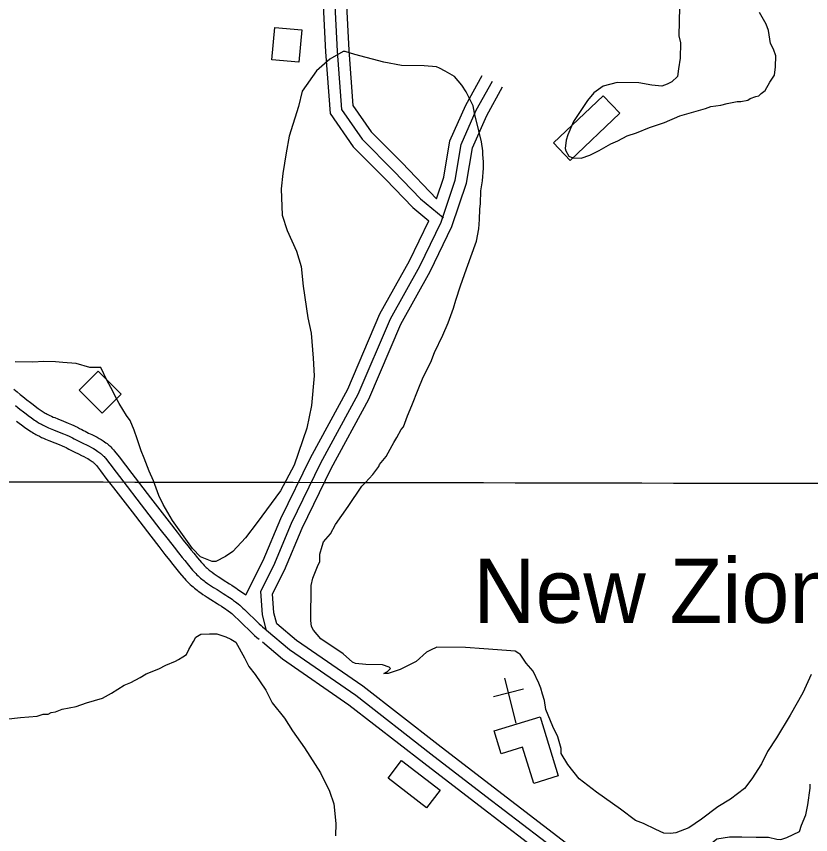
# Model space of a CAD drawing. Extents: x 3192986 to 3230865, y 867483 to 892886.
# Drawn here: x 3213884 to 3214907, y 884557 to 885611 of the extents above; entities that cross this region are included whole.
import ezdxf

# ---------------------------------------------------------------- set-up
doc = ezdxf.new("R2010")
doc.units = 0
for name, color, linetype in [('V-BLDG-OTLN', 7, 'Continuous'), ('V-GRID-MAJR', 7, 'Continuous'), ('V-ROAD-CNTR', 7, 'Continuous'), ('V-SITE-OTLN', 7, 'Continuous'), ('V-SITE-OTLN-IDEN', 7, 'Continuous'), ('V-SITE-VEGE', 7, 'Continuous'), ('V-TOPO-SHOR', 7, 'Continuous')]:
    doc.layers.add(name, color=color, linetype=linetype)

msp = doc.modelspace()

# ---------------------------------------------------------------- linework, layer by layer
at = {"layer": 'V-BLDG-OTLN'}
for points in [[(3214213.3, 885555.2), (3214217.1, 885596.9), (3214251.7, 885593.7), (3214247.9, 885552.1)], [(3214597.5, 885425.5), (3214576.1, 885447.9), (3214640, 885508.8), (3214661.4, 885486.4)], [(3213994.5, 885099.6), (3213965, 885129.2), (3213989.6, 885153.7), (3214019.1, 885124)], [(3214558.6, 884708.5), (3214582, 884632.3), (3214550.5, 884622.6), (3214536.2, 884669.3), (3214508.6, 884660.8), (3214499.5, 884690.3)], [(3214412.5, 884591.3), (3214362.9, 884629.5), (3214380.2, 884651.9), (3214429.8, 884613.8)]]:
    msp.add_lwpolyline(points, close=True, dxfattribs=at)
at = {"layer": 'V-GRID-MAJR'}
msp.add_spline([(3197214.9, 885046.1), (3202441, 885034.4), (3207667.2, 885023.3), (3212893.3, 885013.1), (3218119.5, 885003.6), (3223345.6, 884994.8), (3228571.8, 884986.9)], degree=3, dxfattribs=at)
at = {"layer": 'V-ROAD-CNTR'}
for points in [[(3214013.4, 886239.6), (3214114.3, 886187.2), (3214287.6, 885943.8), (3214307.3, 885854.9), (3214315, 885739.3), (3214308.7, 885633.8), (3214312.3, 885567.4), (3214317.6, 885496.1), (3214340.9, 885462.3), (3214381.1, 885422.2), (3214425.3, 885376)], [(3214006.5, 886226.3), (3214104.2, 886175.5), (3214273.6, 885937.6), (3214292.4, 885852.8), (3214300, 885739.2), (3214293.7, 885633.8), (3214297.3, 885566.4), (3214303, 885490.9), (3214329.3, 885452.7), (3214370.4, 885411.7), (3214404.8, 885375.7), (3214433.8, 885351.8), (3214433.4, 885350.9)], [(3213999.6, 886213), (3214094.1, 886163.9), (3214259.6, 885931.3), (3214277.6, 885850.7), (3214284.9, 885739.2), (3214278.7, 885633.9), (3214282.4, 885565.4), (3214288.3, 885485.7), (3214317.7, 885443), (3214359.7, 885401.2), (3214394.6, 885364.7), (3214415.2, 885347.7)], [(3214425.3, 885376), (3214434.6, 885403.7), (3214442.5, 885450.5), (3214463, 885496.8), (3214484, 885534.7)], [(3214668.3, 884460.1), (3214583.2, 884533.4), (3214488.8, 884605.8), (3214418, 884660.4), (3214321.4, 884735.7), (3214235.8, 884794.7), (3214206.4, 884819.7), (3214201, 884839.6), (3214198.8, 884870.1), (3214215.7, 884903.5), (3214238.5, 884957.9), (3214276.1, 885035.5), (3214324.3, 885124.3), (3214365.9, 885221.1), (3214403.8, 885289), (3214431.1, 885346), (3214449.1, 885400), (3214457, 885446.1), (3214476.4, 885490.1), (3214497.2, 885527.4)], [(3214678.1, 884471.5), (3214592.6, 884545.1), (3214498, 884617.7), (3214427.2, 884672.3), (3214330.3, 884747.8), (3214244.9, 884806.7), (3214219.7, 884828.1), (3214215.8, 884842.2), (3214214, 884867), (3214229.3, 884897.2), (3214252.2, 884951.7), (3214289.4, 885028.6), (3214337.9, 885117.7), (3214379.3, 885214.4), (3214417.1, 885282.1), (3214445, 885340.3), (3214463.7, 885396.3), (3214471.5, 885441.8), (3214489.9, 885483.5), (3214510.3, 885520.2)], [(3214179.7, 884865.7), (3214202.1, 884909.8), (3214224.8, 884964), (3214262.8, 885042.3), (3214310.8, 885130.8), (3214352.4, 885227.7), (3214390.5, 885295.9), (3214415.2, 885347.7)], [(3213880.7, 885130.7), (3213885, 885127.1), (3213888.8, 885123.9), (3213892.2, 885121.2), (3213895.1, 885118.9), (3213897.7, 885116.8), (3213902.3, 885113.3)], [(3213882.8, 885109.5), (3213885.8, 885107.1), (3213888.5, 885105), (3213893.2, 885101.4)], [(3213902.2, 885113.4), (3213905.7, 885110.7), (3213908.3, 885108.8), (3213912.3, 885105.9), (3213916.2, 885103.1), (3213917.5, 885102.2), (3213918.7, 885101.4), (3213920, 885100.6), (3213921.2, 885099.9), (3213922.4, 885099.2), (3213923.6, 885098.6), (3213924.7, 885098), (3213927.1, 885096.8), (3213929.3, 885095.7), (3213931.4, 885094.7), (3213933.5, 885093.9), (3213937.5, 885092.2), (3213944.9, 885089.2), (3213950.6, 885086.9), (3213955, 885085.1), (3213958.3, 885083.6), (3213960.8, 885082.4), (3213962.8, 885081.5), (3213965.6, 885080.1), (3213968.3, 885078.6), (3213970.7, 885077.4), (3213972.8, 885076.3), (3213977.1, 885074.1), (3213981.1, 885072.2), (3213984.7, 885070.4), (3213988, 885068.7), (3213990.9, 885067.1), (3213993.5, 885065.6), (3213995.7, 885064.2), (3213997.7, 885062.9), (3213999.4, 885061.6), (3214000.9, 885060.5), (3214002.2, 885059.5), (3214003.3, 885058.5), (3214004.3, 885057.6), (3214005.9, 885056.1), (3214007.2, 885054.8), (3214008.1, 885053.8), (3214009.4, 885052.3), (3214010.6, 885050.8), (3214016.3, 885043.5), (3214024.6, 885032.6), (3214032.9, 885021.9), (3214056.9, 884990.7), (3214080.9, 884959.5), (3214091.2, 884946.2), (3214099, 884936.2), (3214104.8, 884928.8), (3214109.2, 884923.3), (3214112.5, 884919.2), (3214117.5, 884913.1), (3214122.6, 884907.1), (3214123.2, 884906.4), (3214124.5, 884904.9), (3214125.8, 884903.5), (3214127.1, 884902.2), (3214128.5, 884901), (3214129.8, 884899.8), (3214131.1, 884898.6), (3214132.4, 884897.5), (3214133.7, 884896.5), (3214135, 884895.5), (3214136.3, 884894.6), (3214138.9, 884892.7), (3214141.4, 884890.9), (3214143.8, 884889.3), (3214146.1, 884887.8), (3214150.5, 884884.9), (3214158.6, 884879.8), (3214161.8, 884877.9), (3214164.5, 884876.1), (3214166.9, 884874.5), (3214169, 884873), (3214179.7, 884865.7)], [(3213893.2, 885101.4), (3213896.7, 885098.7), (3213899.4, 885096.7), (3213903.5, 885093.7), (3213907.6, 885090.8), (3213909.2, 885089.7), (3213910.7, 885088.7), (3213912.2, 885087.8), (3213913.6, 885087), (3213915, 885086.1), (3213916.4, 885085.4), (3213917.8, 885084.7), (3213920.4, 885083.3), (3213923, 885082.1), (3213925.3, 885081), (3213927.6, 885080.1), (3213931.8, 885078.3), (3213939.3, 885075.3), (3213944.9, 885073), (3213949, 885071.3), (3213952.1, 885069.9), (3213954.5, 885068.9), (3213956.2, 885068), (3213958.7, 885066.8), (3213961.2, 885065.4), (3213963.7, 885064.1), (3213966.1, 885062.9), (3213970.6, 885060.7), (3213974.5, 885058.8), (3213977.9, 885057), (3213980.9, 885055.5), (3213983.5, 885054.1), (3213985.6, 885052.8), (3213987.5, 885051.6), (3213989.1, 885050.5), (3213990.5, 885049.6), (3213991.6, 885048.7), (3213992.6, 885047.9), (3213993.5, 885047.2), (3213994.2, 885046.5), (3213995.5, 885045.3), (3213996.4, 885044.4), (3213997, 885043.7), (3213998, 885042.6), (3213998.9, 885041.5), (3214004.4, 885034.3), (3214012.7, 885023.5), (3214021, 885012.7), (3214045, 884981.5), (3214069, 884950.4), (3214079.4, 884937), (3214087.2, 884927), (3214093.1, 884919.5), (3214097.5, 884913.9), (3214100.9, 884909.8), (3214106, 884903.6), (3214111.1, 884897.4), (3214111.9, 884896.5), (3214113.5, 884894.7), (3214115.1, 884893), (3214116.7, 884891.4), (3214118.3, 884889.9), (3214119.9, 884888.5), (3214121.4, 884887.2), (3214122.9, 884885.9), (3214124.4, 884884.7), (3214125.9, 884883.6), (3214127.4, 884882.5), (3214130.2, 884880.4), (3214132.9, 884878.5), (3214135.5, 884876.8), (3214137.9, 884875.2), (3214142.5, 884872.3), (3214150.6, 884867.2), (3214153.7, 884865.2), (3214156.3, 884863.5), (3214158.6, 884862), (3214160.6, 884860.7), (3214162.3, 884859.5), (3214163.8, 884858.4), (3214166.3, 884856.5), (3214168.2, 884855.1), (3214169.6, 884854), (3214171.7, 884852.2), (3214173.7, 884850.5), (3214175.8, 884848.6), (3214177.8, 884846.8)], [(3213884.2, 885089.4), (3213887.8, 885086.7), (3213890.6, 885084.6), (3213894.7, 885081.6), (3213899, 885078.5), (3213900.8, 885077.3), (3213902.6, 885076.1), (3213904.4, 885075), (3213906.1, 885074), (3213907.7, 885073.1), (3213909.3, 885072.2), (3213910.9, 885071.3), (3213913.8, 885069.9), (3213916.6, 885068.5), (3213919.2, 885067.3), (3213921.7, 885066.3), (3213926.1, 885064.4), (3213933.7, 885061.4), (3213939.2, 885059.2), (3213943.1, 885057.5), (3213946, 885056.2), (3213948.1, 885055.3), (3213949.6, 885054.6), (3213951.8, 885053.4), (3213954.2, 885052.2), (3213956.8, 885050.8), (3213959.3, 885049.5), (3213964, 885047.2), (3213967.9, 885045.3), (3213971.1, 885043.7), (3213973.8, 885042.3), (3213976, 885041.1), (3213977.8, 885040), (3213979.3, 885039.1), (3213980.5, 885038.2), (3213981.5, 885037.5), (3213982.4, 885036.9), (3213983.1, 885036.3), (3213983.7, 885035.8), (3213984.1, 885035.4), (3213985, 885034.6), (3213985.5, 885034), (3213985.9, 885033.7), (3213986.5, 885033), (3213987.1, 885032.2), (3213992.5, 885025.2), (3214000.8, 885014.4), (3214009.1, 885003.6), (3214033.1, 884972.4), (3214057.2, 884941.2), (3214067.5, 884927.8), (3214075.4, 884917.7), (3214081.3, 884910.2), (3214085.8, 884904.6), (3214089.2, 884900.3), (3214094.4, 884894), (3214099.7, 884887.7), (3214100.6, 884886.6), (3214102.5, 884884.5), (3214104.4, 884882.5), (3214106.3, 884880.6), (3214108.1, 884878.9), (3214110, 884877.3), (3214111.7, 884875.7), (3214113.5, 884874.3), (3214115.2, 884872.9), (3214116.8, 884871.7), (3214118.4, 884870.4), (3214121.5, 884868.2), (3214124.4, 884866.2), (3214127.2, 884864.3), (3214129.8, 884862.6), (3214134.5, 884859.6), (3214142.6, 884854.5), (3214145.5, 884852.6), (3214148.1, 884851), (3214150.2, 884849.6), (3214152.1, 884848.3), (3214153.7, 884847.2), (3214155, 884846.3), (3214161.5, 884841.4)], [(3214177.8, 884846.8), (3214181.3, 884843.4), (3214184.4, 884840.4), (3214189.8, 884835.1), (3214193.9, 884831.2), (3214197, 884828.2), (3214199.3, 884826.1), (3214201.1, 884824.4), (3214203.7, 884822), (3214206.4, 884819.7)], [(3214161.5, 884841.4), (3214186.7, 884817.4), (3214189.1, 884815.1), (3214191, 884813.3), (3214193.8, 884810.8), (3214196.6, 884808.4)], [(3214658.5, 884448.7), (3214573.7, 884521.8), (3214479.7, 884594), (3214408.8, 884648.6), (3214312.5, 884723.6), (3214226.7, 884782.8), (3214201.3, 884804.4)]]:
    msp.add_lwpolyline(points, dxfattribs=at)
at = {"layer": 'V-SITE-OTLN'}
for p, q in [((3214527.7, 884700.2), (3214513.1, 884758.4)), ((3214537.4, 884743.8), (3214498.6, 884734.1))]:
    msp.add_line(p, q, dxfattribs=at)
at = {"layer": 'V-SITE-VEGE'}
for p, q in [((3214738.2, 885622.8), (3214737.5, 885586.1)), ((3214849.9, 885601), (3214841.3, 885616)), ((3214852.8, 885593), (3214849.9, 885601)), ((3214855.5, 885576), (3214852.8, 885593)), ((3214737.5, 885586.1), (3214739.3, 885577.1)), ((3214739.3, 885577.1), (3214739, 885557.3)), ((3214859.3, 885569), (3214855.5, 885576)), ((3214304.9, 885565.8), (3214287.8, 885555.7)), ((3214307.7, 885565.8), (3214304.9, 885565.8)), ((3214319.9, 885561.8), (3214307.7, 885565.8)), ((3214357.5, 885551.9), (3214319.9, 885561.8)), ((3214862.1, 885560.1), (3214859.3, 885569)), ((3214861.9, 885546.2), (3214862.1, 885560.1)), ((3214287.8, 885555.7), (3214270.6, 885540.9)), ((3214380, 885547.8), (3214357.5, 885551.9)), ((3214739, 885557.3), (3214736.8, 885543.4)), ((3214270.6, 885540.9), (3214252.4, 885514.8)), ((3214409.2, 885547.4), (3214380, 885547.8)), ((3214425.2, 885546.2), (3214409.2, 885547.4)), ((3214429, 885544.3), (3214425.2, 885546.2)), ((3214436.5, 885540.4), (3214429, 885544.3)), ((3214448.6, 885533.6), (3214436.5, 885540.4)), ((3214736.8, 885543.4), (3214735.6, 885533.5)), ((3214860.7, 885535.3), (3214861.9, 885546.2)), ((3214457.9, 885522.2), (3214448.6, 885533.6)), ((3214735.6, 885533.5), (3214728.5, 885526.7)), ((3214854.6, 885526.4), (3214860.7, 885535.3)), ((3214463.4, 885513.6), (3214457.9, 885522.2)), ((3214640.1, 885521.3), (3214628, 885512.6)), ((3214658, 885526), (3214640.1, 885521.3)), ((3214685.8, 885525.5), (3214658, 885526)), ((3214702.6, 885522.2), (3214685.8, 885525.5)), ((3214715.5, 885521), (3214702.6, 885522.2)), ((3214722.5, 885523.8), (3214715.5, 885521)), ((3214728.5, 885526.7), (3214722.5, 885523.8)), ((3214848.4, 885515.6), (3214854.6, 885526.4)), ((3214252.4, 885514.8), (3214247.4, 885495)), ((3214472.6, 885495.6), (3214463.4, 885513.6)), ((3214628, 885512.6), (3214619.9, 885502.8)), ((3214829.4, 885505.1), (3214836.4, 885507.9)), ((3214836.4, 885507.9), (3214840.4, 885508.8)), ((3214840.4, 885508.8), (3214843.4, 885511.8)), ((3214843.4, 885511.8), (3214848.4, 885515.6)), ((3214619.9, 885502.8), (3214601.6, 885475.4)), ((3214778.6, 885495), (3214791.5, 885496.8)), ((3214791.5, 885496.8), (3214799.5, 885498.6)), ((3214799.5, 885498.6), (3214812.4, 885501.4)), ((3214812.4, 885501.4), (3214817.4, 885501.3)), ((3214817.4, 885501.3), (3214826.4, 885503.1)), ((3214826.4, 885503.1), (3214829.4, 885505.1)), ((3214247.4, 885495), (3214235.5, 885456.6)), ((3214474.3, 885486.1), (3214472.6, 885495.6)), ((3214479.6, 885463.4), (3214474.3, 885486.1)), ((3214738.7, 885482.8), (3214771.6, 885492.2)), ((3214771.6, 885492.2), (3214778.6, 885495)), ((3214718.7, 885474.3), (3214725.7, 885477.1)), ((3214725.7, 885477.1), (3214731.7, 885480)), ((3214731.7, 885480), (3214738.7, 885482.8)), ((3214601.6, 885475.4), (3214594.3, 885458.6)), ((3214682.7, 885461), (3214699.7, 885467.7)), ((3214699.7, 885467.7), (3214718.7, 885474.3)), ((3214235.5, 885456.6), (3214231.4, 885435)), ((3214483.2, 885449.3), (3214479.6, 885463.4)), ((3214594.3, 885458.6), (3214592.2, 885451.7)), ((3214658.7, 885450.5), (3214670.7, 885457.3)), ((3214670.7, 885457.3), (3214682.7, 885461)), ((3214484.9, 885437.9), (3214483.2, 885449.3)), ((3214592.2, 885451.7), (3214591, 885440.8)), ((3214634.6, 885438.1), (3214649.7, 885446.7)), ((3214649.7, 885446.7), (3214658.7, 885450.5)), ((3214231.4, 885435), (3214227.3, 885408.6)), ((3214484.9, 885433.2), (3214484.9, 885437.9)), ((3214591, 885440.8), (3214592, 885437.8)), ((3214592, 885437.8), (3214595.8, 885430.8)), ((3214622.6, 885432.3), (3214634.6, 885438.1)), ((3214485.7, 885423.8), (3214484.9, 885433.2)), ((3214485.6, 885415.3), (3214485.7, 885423.8)), ((3214595.8, 885430.8), (3214600.7, 885428.7)), ((3214600.7, 885428.7), (3214611.6, 885428.5)), ((3214611.6, 885428.5), (3214622.6, 885432.3)), ((3214484.4, 885399.3), (3214485.6, 885415.3)), ((3214227.3, 885408.6), (3214225.1, 885388.9)), ((3214482.3, 885386.1), (3214484.4, 885399.3)), ((3214225.1, 885388.9), (3214226.5, 885354.9)), ((3214482.1, 885370.1), (3214482.3, 885386.1)), ((3214481, 885362.6), (3214482.1, 885370.1)), ((3214480.8, 885349.4), (3214481, 885362.6)), ((3214226.5, 885354.9), (3214232.8, 885335.1)), ((3214479.7, 885337.2), (3214480.8, 885349.4)), ((3214232.8, 885335.1), (3214244.7, 885308.5)), ((3214476.7, 885321.2), (3214479.7, 885337.2)), ((3214463.9, 885285.6), (3214476.7, 885321.2)), ((3214244.7, 885308.5), (3214251, 885288.6)), ((3214251, 885288.6), (3214253.5, 885263.2)), ((3214456.1, 885264), (3214463.9, 885285.6)), ((3214253.5, 885263.2), (3214259.5, 885222.6)), ((3214450.1, 885245.3), (3214456.1, 885264)), ((3214447.2, 885234.9), (3214450.1, 885245.3)), ((3214440.3, 885216.2), (3214447.2, 885234.9)), ((3214259.5, 885222.6), (3214263.9, 885202.7)), ((3214433.5, 885200.3), (3214440.3, 885216.2)), ((3214263.9, 885202.7), (3214266.3, 885170.6)), ((3214422.8, 885177.8), (3214433.5, 885200.3)), ((3214266.3, 885170.6), (3214267.8, 885148)), ((3214417.9, 885165.6), (3214422.8, 885177.8)), ((3213905.3, 885165.5), (3213882.7, 885165.8)), ((3213919.5, 885166.2), (3213905.3, 885165.5)), ((3213934.5, 885166), (3213919.5, 885166.2)), ((3213943.9, 885164.9), (3213934.5, 885166)), ((3213960.9, 885163.7), (3213943.9, 885164.9)), ((3213978.7, 885158.7), (3213960.9, 885163.7)), ((3214408.2, 885146), (3214417.9, 885165.6)), ((3213992.8, 885158.5), (3213978.7, 885158.7)), ((3214001.1, 885141.5), (3213992.8, 885158.5)), ((3214005.7, 885132.9), (3214001.1, 885141.5)), ((3214267.8, 885148), (3214264.4, 885109.4)), ((3214401.4, 885130.1), (3214408.2, 885146)), ((3214013.9, 885116.8), (3214005.7, 885132.9)), ((3214393.5, 885109.4), (3214401.4, 885130.1)), ((3214016.7, 885112), (3214013.9, 885116.8)), ((3214025.9, 885096.8), (3214016.7, 885112)), ((3214264.4, 885109.4), (3214258.4, 885080.3)), ((3214387.7, 885096.3), (3214393.5, 885109.4)), ((3214030.5, 885090.2), (3214025.9, 885096.8)), ((3214382.8, 885082.3), (3214387.7, 885096.3)), ((3214036, 885077.8), (3214030.5, 885090.2)), ((3214039.6, 885066.5), (3214036, 885077.8)), ((3214258.4, 885080.3), (3214241.7, 885032.5)), ((3214374.1, 885068.3), (3214379.9, 885078.5)), ((3214379.9, 885078.5), (3214382.8, 885082.3)), ((3214045, 885051.3), (3214039.6, 885066.5)), ((3214370.2, 885061.7), (3214374.1, 885068.3)), ((3214360.6, 885044), (3214368.3, 885058)), ((3214368.3, 885058), (3214370.2, 885061.7)), ((3214048.6, 885041.8), (3214045, 885051.3)), ((3214351.9, 885033.7), (3214360.6, 885044)), ((3214055, 885024.8), (3214048.6, 885041.8)), ((3214350.9, 885030.9), (3214351.9, 885033.7)), ((3214060.5, 885012.5), (3214055, 885024.8)), ((3214241.7, 885032.5), (3214224.2, 884999.7)), ((3214343.3, 885020.7), (3214350.9, 885030.9)), ((3214067.7, 884993.5), (3214060.5, 885012.5)), ((3214333.7, 885010.4), (3214343.3, 885020.7)), ((3214311.6, 884979.6), (3214328.9, 885005.8)), ((3214328.9, 885005.8), (3214333.7, 885010.4)), ((3214073.2, 884982.1), (3214067.7, 884993.5)), ((3214224.2, 884999.7), (3214194.4, 884958.7)), ((3214085.2, 884961.2), (3214073.2, 884982.1)), ((3214295.2, 884956.3), (3214311.6, 884979.6)), ((3214111, 884925.1), (3214085.2, 884961.2)), ((3214194.4, 884958.7), (3214179.1, 884939.2)), ((3214288.5, 884944.2), (3214295.2, 884956.3)), ((3214179.1, 884939.2), (3214162.8, 884921.5)), ((3214279.8, 884933.9), (3214288.5, 884944.2)), ((3214274.9, 884918), (3214277.9, 884928.3)), ((3214277.9, 884928.3), (3214279.8, 884933.9)), ((3214121.3, 884914.5), (3214111, 884925.1)), ((3214162.8, 884921.5), (3214153.3, 884915)), ((3214274.8, 884908.6), (3214274.9, 884918)), ((3214136.2, 884908.7), (3214121.3, 884914.5)), ((3214141, 884908.6), (3214136.2, 884908.7)), ((3214153.3, 884915), (3214141, 884908.6)), ((3214271.8, 884902), (3214274.8, 884908.6)), ((3214266, 884887), (3214271.8, 884902)), ((3214263.9, 884877.6), (3214266, 884887)), ((3214263.3, 884832.4), (3214263.9, 884877.6)), ((3214264.1, 884824.9), (3214263.3, 884832.4)), ((3214266.9, 884820.1), (3214264.1, 884824.9)), ((3214115.1, 884811), (3214121.7, 884814.7)), ((3214121.7, 884814.7), (3214133, 884815.4)), ((3214133, 884815.4), (3214142.4, 884815.3)), ((3214142.4, 884815.3), (3214153.7, 884811.4)), ((3214153.7, 884811.4), (3214160.2, 884808.4)), ((3214276.1, 884808.7), (3214266.9, 884820.1)), ((3214106.3, 884795.1), (3214112.1, 884805.4)), ((3214112.1, 884805.4), (3214115.1, 884811)), ((3214160.2, 884808.4), (3214166.8, 884804.6)), ((3214166.8, 884804.6), (3214177.8, 884784.6)), ((3214305.1, 884789.4), (3214276.1, 884808.7)), ((3214103.4, 884788.5), (3214106.3, 884795.1)), ((3214412.5, 884791.6), (3214399.2, 884779.6)), ((3214417.3, 884794.4), (3214412.5, 884791.6)), ((3214425.8, 884798), (3214417.3, 884794.4)), ((3214462.6, 884797.5), (3214425.8, 884798)), ((3214486.1, 884796.2), (3214462.6, 884797.5)), ((3214515.3, 884793.9), (3214486.1, 884796.2)), ((3214526.6, 884792.8), (3214515.3, 884793.9)), ((3214531.2, 884789.9), (3214526.6, 884792.8)), ((3214076.8, 884774.8), (3214089.2, 884780.3)), ((3214089.2, 884780.3), (3214093, 884782.1)), ((3214093, 884782.1), (3214098.7, 884785.8)), ((3214098.7, 884785.8), (3214103.4, 884788.5)), ((3214177.8, 884784.6), (3214183.3, 884773.3)), ((3214317.2, 884778.9), (3214305.1, 884789.4)), ((3214399.2, 884779.6), (3214378.3, 884769.5)), ((3214533.1, 884789), (3214531.2, 884789.9)), ((3214540.5, 884777.6), (3214533.1, 884789)), ((3214051.2, 884763.8), (3214067.4, 884770.2)), ((3214067.4, 884770.2), (3214076.8, 884774.8)), ((3214183.3, 884773.3), (3214191.6, 884762.8)), ((3214320.9, 884776.9), (3214317.2, 884778.9)), ((3214334.1, 884775.8), (3214320.9, 884776.9)), ((3214355.8, 884775.5), (3214334.1, 884775.8)), ((3214364.2, 884772.5), (3214355.8, 884775.5)), ((3214362.2, 884766.9), (3214366.1, 884770.6)), ((3214378.3, 884769.5), (3214363.1, 884764.1)), ((3214366.1, 884770.6), (3214364.2, 884772.5)), ((3214549.7, 884767.1), (3214540.5, 884777.6)), ((3214031.3, 884752.8), (3214043.6, 884759.2)), ((3214043.6, 884759.2), (3214051.2, 884763.8)), ((3214191.6, 884762.8), (3214205.5, 884742.8)), ((3214357.5, 884764.2), (3214360.3, 884766)), ((3214363.1, 884764.1), (3214357.5, 884764.2)), ((3214360.3, 884766), (3214362.2, 884766.9)), ((3214557.1, 884751.9), (3214549.7, 884767.1)), ((3214907.7, 884762.9), (3214897, 884739.5)), ((3214006.6, 884739), (3214022.8, 884749.2)), ((3214022.8, 884749.2), (3214031.3, 884752.8)), ((3214559.8, 884745.2), (3214557.1, 884751.9)), ((3213995.2, 884732.6), (3214006.6, 884739)), ((3214205.5, 884742.8), (3214213.7, 884726.6)), ((3214561.6, 884737.7), (3214559.8, 884745.2)), ((3214564.3, 884729.2), (3214561.6, 884737.7)), ((3214897, 884739.5), (3214880.6, 884710.5)), ((3213974.4, 884726.3), (3213995.2, 884732.6)), ((3214566, 884717.8), (3214564.3, 884729.2)), ((3213934.6, 884714.6), (3213943.2, 884718.3)), ((3213943.2, 884718.3), (3213961.1, 884721.8)), ((3213961.1, 884721.8), (3213974.4, 884726.3)), ((3214213.7, 884726.6), (3214229.5, 884706.6)), ((3214575.1, 884696), (3214566, 884717.8)), ((3213870.4, 884705.2), (3213889.3, 884707.7)), ((3213889.3, 884707.7), (3213911, 884709.3)), ((3213911, 884709.3), (3213918.6, 884712)), ((3213918.6, 884712), (3213925.2, 884711.9)), ((3213925.2, 884711.9), (3213929, 884713.8)), ((3213929, 884713.8), (3213934.6, 884714.6)), ((3214229.5, 884706.6), (3214239.6, 884690.5)), ((3214880.6, 884710.5), (3214863.2, 884681.5)), ((3214581.5, 884682.7), (3214575.1, 884696)), ((3214239.6, 884690.5), (3214255.3, 884668.6)), ((3214586, 884667.6), (3214581.5, 884682.7)), ((3214863.2, 884681.5), (3214851.7, 884663.8)), ((3214255.3, 884668.6), (3214275.6, 884636.2)), ((3214585.9, 884661), (3214586, 884667.6)), ((3214851.7, 884663.8), (3214843.9, 884647.9)), ((3214594.2, 884646.8), (3214585.9, 884661)), ((3214609, 884628.6), (3214594.2, 884646.8)), ((3214843.9, 884647.9), (3214831.4, 884628.3)), ((3214275.6, 884636.2), (3214287.5, 884612.5)), ((3214631.4, 884611.4), (3214609, 884628.6)), ((3214831.4, 884628.3), (3214821.8, 884616.2)), ((3214287.5, 884612.5), (3214292.9, 884596.4)), ((3214662.1, 884589.2), (3214631.4, 884611.4)), ((3214821.8, 884616.2), (3214803.7, 884602.3)), ((3214803.7, 884602.3), (3214787.5, 884592.2)), ((3214292.9, 884596.4), (3214295.4, 884570.9)), ((3214787.5, 884592.2), (3214766.6, 884576.4)), ((3214681.7, 884574.8), (3214662.1, 884589.2)), ((3214295.4, 884570.9), (3214295.1, 884554.9)), ((3214692, 884570.9), (3214681.7, 884574.8)), ((3214707.9, 884563.1), (3214692, 884570.9)), ((3214766.6, 884576.4), (3214750.4, 884565.4)), ((3214718.2, 884558.3), (3214707.9, 884563.1)), ((3214726.7, 884558.2), (3214718.2, 884558.3)), ((3214733.3, 884559), (3214726.7, 884558.2)), ((3214750.4, 884565.4), (3214733.3, 884559))]:
    msp.add_line(p, q, dxfattribs=at)
at = {"layer": 'V-TOPO-SHOR'}
msp.add_lwpolyline([(3214616.7, 884523.7), (3214648.6, 884536.7), (3214683, 884525.7), (3214701.5, 884520.3), (3214712, 884517.5), (3214727.9, 884520), (3214757.2, 884527.7), (3214770.5, 884538.1), (3214786.5, 884551.2), (3214802.5, 884553.7), (3214818.4, 884553.6), (3214836.9, 884553.4), (3214852.8, 884553.2), (3214863.4, 884550.5), (3214868.7, 884550.4), (3214876.6, 884553), (3214892.6, 884560.8), (3214895.3, 884568.7), (3214900.8, 884581.9), (3214903.6, 884595.1), (3214906.4, 884616.3), (3214906.5, 884621.6)], dxfattribs=at)

# ---------------------------------------------------------------- texts
at = {"layer": 'V-SITE-OTLN-IDEN'}
msp.add_text('New Zion Ch.', height=83, dxfattribs=at).set_placement((3214472.6, 884829.4))

doc.saveas('drawing.dxf')
